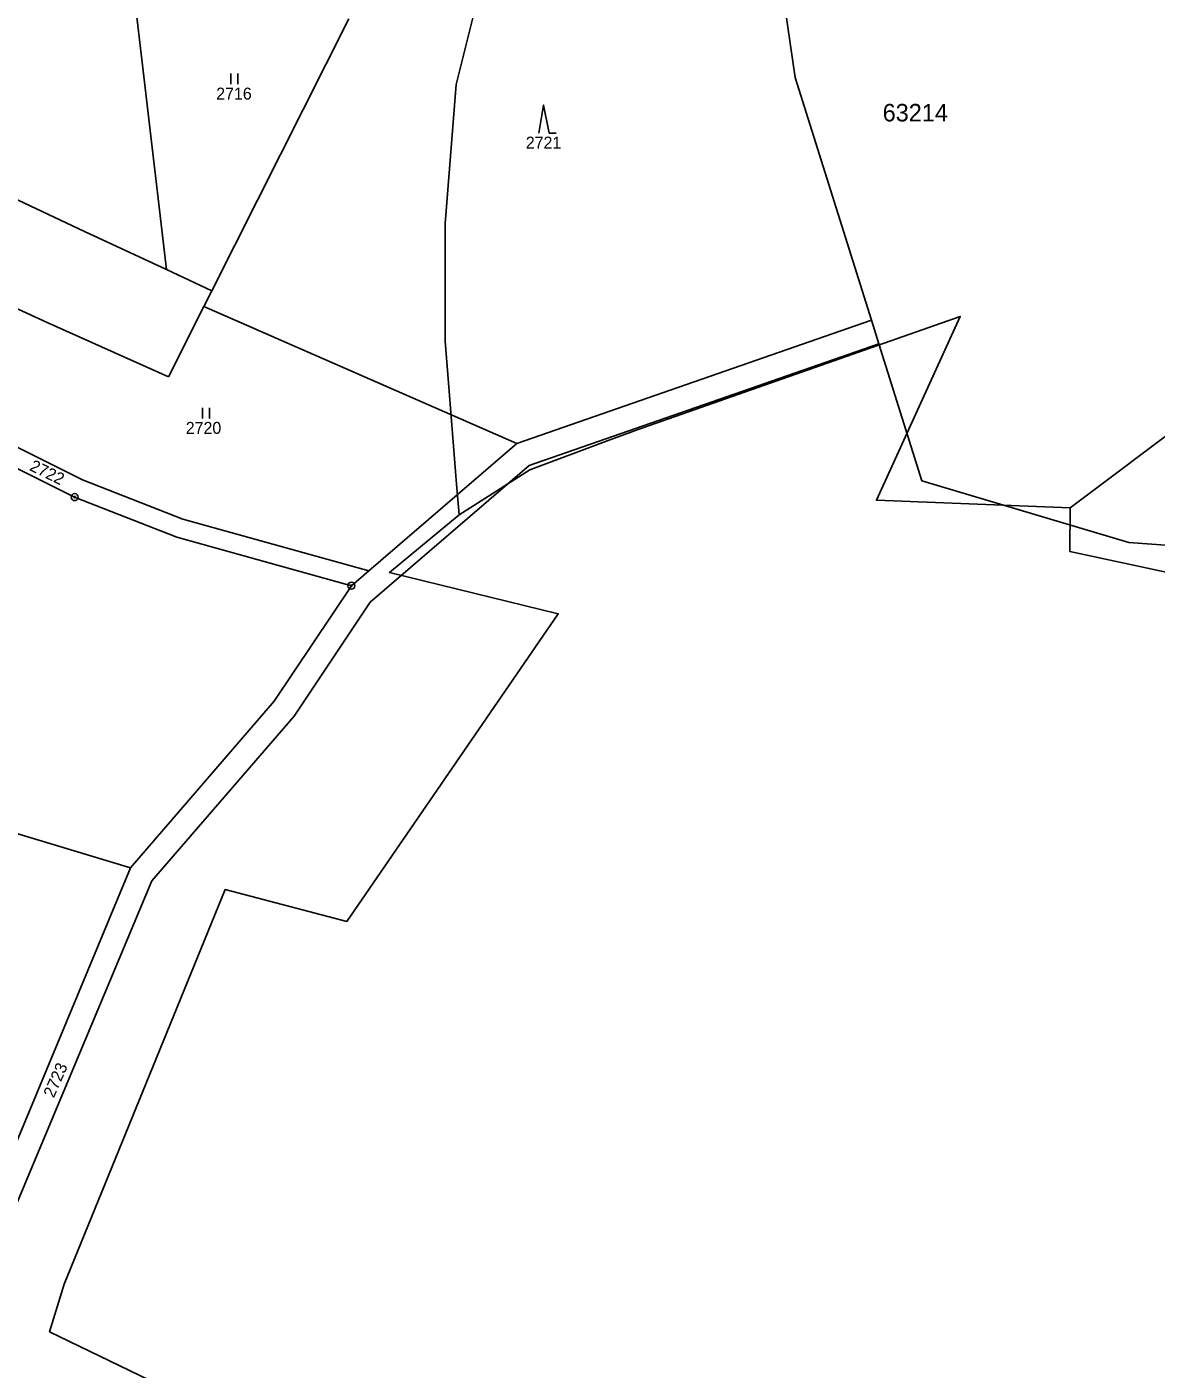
# Model space of a CAD drawing. Extents: x -546762 to -540209, y -1046851 to -1035694.
# Drawn here: x -542469.1 to -542308.1, y -1039468.6 to -1039277.1 of the extents above; entities that cross this region are included whole.
import ezdxf

# ---------------------------------------------------------------- set-up
doc = ezdxf.new("R2010")
doc.units = 0
for name, color, linetype in [('Vrstva 1', 7, 'Continuous'), ('Vrstva 18', 7, 'Continuous'), ('Vrstva 24', 7, 'Continuous'), ('Vrstva 25', 7, 'Continuous'), ('Vrstva 52', 7, 'Continuous'), ('Vrstva 53', 7, 'Continuous')]:
    doc.layers.add(name, color=color, linetype=linetype)

msp = doc.modelspace()

# ---------------------------------------------------------------- linework, layer by layer
at = {"layer": 'Vrstva 1'}
msp.add_line((-542493.48, -1039385.34), (-542454.3, -1039397.07), dxfattribs=at)
for points in [[(-542359.59, -1039284.36), (-542362.78, -1039262.42)], [(-542454.56, -1039265.95), (-542449.17, -1039311.72)], [(-542442.71, -1039314.76), (-542423.21, -1039275.98)], [(-542348.71, -1039318.96), (-542359.59, -1039284.36)], [(-542460.86, -1039306.3), (-542494.43, -1039290.51)], [(-542505, -1039301.49), (-542466.18, -1039319.31)], [(-542449.17, -1039311.72), (-542460.86, -1039306.3)], [(-542442.71, -1039314.76), (-542449.17, -1039311.72)], [(-542443.86, -1039317.04), (-542442.71, -1039314.76)], [(-542448.89, -1039327.04), (-542443.86, -1039317.04)], [(-542443.86, -1039317.04), (-542399.26, -1039336.58)], [(-542399.26, -1039336.58), (-542348.71, -1039318.96)], [(-542348.71, -1039318.96), (-542347.66, -1039322.32)], [(-542461.17, -1039341.73), (-542505.72, -1039319.46)], [(-542466.18, -1039319.31), (-542448.89, -1039327.04)], [(-542506.07, -1039322.32), (-542462.28, -1039344.21)], [(-542397.47, -1039339.69), (-542347.66, -1039322.32)], [(-542347.66, -1039322.32), (-542341.5, -1039341.9)], [(-542399.26, -1039336.58), (-542420.35, -1039354.71)], [(-542420.17, -1039359.19), (-542397.47, -1039339.69)], [(-542446.86, -1039347.35), (-542461.17, -1039341.73)], [(-542341.5, -1039341.9), (-542311.99, -1039350.67)], [(-542462.28, -1039344.21), (-542447.72, -1039349.93)], [(-542420.35, -1039354.71), (-542446.86, -1039347.35)], [(-542447.72, -1039349.93), (-542422.83, -1039356.84)], [(-542311.99, -1039350.67), (-542274.72, -1039353.39)], [(-542420.35, -1039354.71), (-542422.83, -1039356.84)], [(-542422.83, -1039356.84), (-542433.82, -1039373.33)], [(-542431.01, -1039375.46), (-542420.17, -1039359.19)], [(-542433.82, -1039373.33), (-542454.3, -1039397.07)], [(-542451.27, -1039398.94), (-542431.01, -1039375.46)], [(-542454.3, -1039397.07), (-542473.9, -1039444.11)], [(-542476.73, -1039459.71), (-542451.27, -1039398.94)]]:
    msp.add_lwpolyline(points, dxfattribs=at)
at = {"layer": 'Vrstva 24'}
for centre, radius in [((-542462.28, -1039344.21), 0.5), ((-542462.28, -1039344.21), 0.1), ((-542422.83, -1039356.84), 0.5), ((-542422.83, -1039356.84), 0.1)]:
    msp.add_circle(centre, radius, dxfattribs=at)
at = {"layer": 'Vrstva 25'}
for p, q in [((-542440.03, -1039285.29), (-542440.03, -1039283.79)), ((-542439.03, -1039285.29), (-542439.03, -1039283.79)), ((-542444.07, -1039332.97), (-542444.07, -1039331.47)), ((-542443.07, -1039332.97), (-542443.07, -1039331.47))]:
    msp.add_line(p, q, dxfattribs=at)
msp.add_lwpolyline([(-542396.13, -1039292.28), (-542395.43, -1039288.28), (-542394.63, -1039292.28), (-542393.63, -1039292.28)], dxfattribs=at)
at = {"layer": 'Vrstva 52'}
for points in [[(-542306.5, -1039247.03), (-542317.85, -1039239.41), (-542329.2, -1039234.48), (-542339.06, -1039232.08), (-542351.01, -1039231.64), (-542362.21, -1039232.53), (-542371.48, -1039235.52), (-542376.26, -1039238.23), (-542379.39, -1039240), (-542387.1, -1039246.06), (-542387.76, -1039246.58), (-542390.46, -1039249.42), (-542393.51, -1039252.63), (-542399.78, -1039262.05), (-542401.53, -1039265.82), (-542404.75, -1039272.77), (-542407.88, -1039285.33), (-542409.45, -1039305.2), (-542409.45, -1039321.94), (-542408.98, -1039327.9), (-542407.83, -1039342.38), (-542407.49, -1039346.72)], [(-542272, -1039310.41), (-542285.86, -1039319.83), (-542320.39, -1039345.74)], [(-542407.49, -1039346.72), (-542397.39, -1039340.33), (-542386.23, -1039336.15), (-542382.08, -1039334.6), (-542336.03, -1039318.43), (-542347.98, -1039344.66), (-542320.39, -1039345.74)], [(-542320.39, -1039345.74), (-542320.44, -1039351.97)], [(-542441.59, -1039475.01), (-542465.86, -1039463.25), (-542463.78, -1039456.45), (-542440.83, -1039400.18), (-542423.47, -1039404.72), (-542393.35, -1039360.84), (-542417.42, -1039354.96), (-542407.49, -1039346.72)], [(-542320.44, -1039351.97), (-542288.78, -1039358.76), (-542258.05, -1039358.37), (-542251.72, -1039353.97), (-542209.02, -1039350.73), (-542176.16, -1039351.76), (-542175.22, -1039347.18), (-542080.59, -1039352.93)]]:
    msp.add_lwpolyline(points, dxfattribs=at)

# ---------------------------------------------------------------- texts
at = {"layer": 'Vrstva 18'}
for s, p in [('2716', (-542442.1, -1039287.5)), ('2721', (-542397.97, -1039294.49)), ('2720', (-542446.44, -1039335.18))]:
    msp.add_text(s, height=1.7, dxfattribs=at).set_placement(p)
for s, rotation, p in [('2722', 334.0344, (-542468.83, -1039340.32)), ('2723', 66.2806, (-542465.26, -1039430))]:
    msp.add_text(s, height=1.7, rotation=rotation, dxfattribs=at).set_placement(p)
at = {"layer": 'Vrstva 53'}
msp.add_text('63214', height=2.5, dxfattribs=at).set_placement((-542347.1, -1039290.62))

doc.saveas('drawing.dxf')
